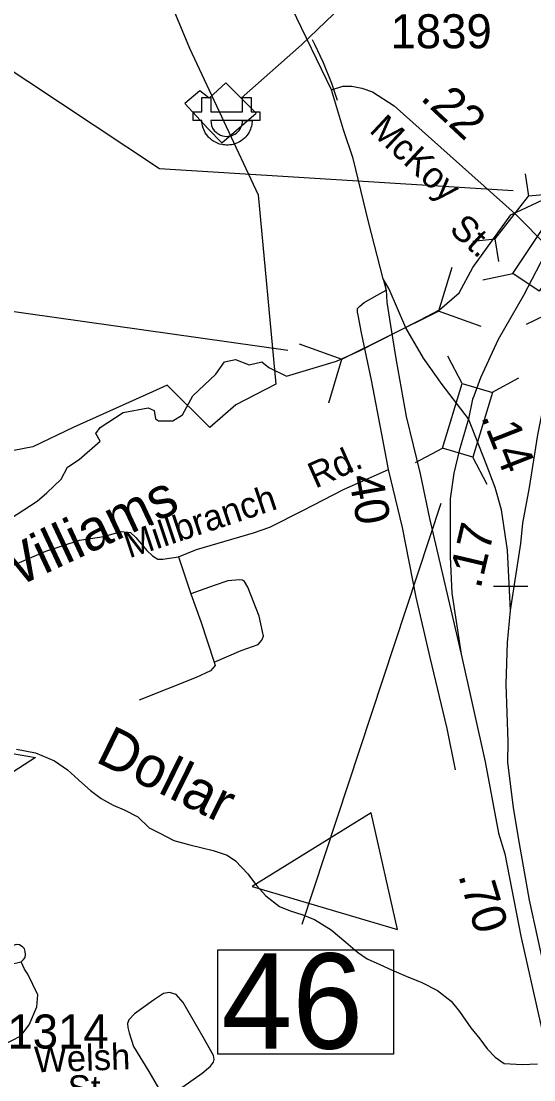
# Model space of a CAD drawing. Extents: x 2093524 to 2270757, y 289120 to 570408.
# Drawn here: x 2195871 to 2197754, y 455825 to 459714 of the extents above; entities that cross this region are included whole.
import ezdxf

# ---------------------------------------------------------------- set-up
doc = ezdxf.new("R2010")
doc.units = 0
for name, color, linetype in [('Default', 7, 'Continuous'), ('Exist Boundary Political City Limit New', 7, 'Continuous'), ('Exist Boundary Political City Limit New Hole', 7, 'Continuous'), ('Exist Hydrographic Creek Single Shore', 7, 'Continuous'), ('Exist Hydrographic Creek Single Shore Label', 7, 'Continuous'), ('Exist Road Non-System Type 51', 7, 'Continuous'), ('Exist Road Non-System Type 51 Label', 7, 'Continuous'), ('Exist Road Primary US Divided Attributed', 7, 'Continuous'), ('Exist Road Primary US Mileage Hundredths English Label', 7, 'Continuous'), ('Exist Road Primary US Structure Culvert CELL', 7, 'Continuous'), ('Exist Road Primary US Structure Culvert Number Label', 7, 'Continuous'), ('Exist Road Primary US Structure Ovrhead Sign CELL', 7, 'Continuous'), ('Exist Road Primary US Structure Standard Bridge CELL', 7, 'Continuous'), ('Exist Road Primary US Structure Standard Bridge Number Label', 7, 'Continuous'), ('Exist Road Primary US UnDivided 4 Lane Attributed', 7, 'Continuous'), ('Exist Road Secondary Mileage Hundredths English Label', 7, 'Continuous'), ('Exist Road Secondary Structure Culvert CELL', 7, 'Continuous'), ('Exist Road Secondary Structure Culvert Number Label', 7, 'Continuous'), ('Exist Road Secondary Type 51 Attributed', 7, 'Continuous'), ('Exist Road Secondary Type 51 Label', 7, 'Continuous'), ('Exist Road Secondary Type 51 Number Label', 7, 'Continuous'), ('Exist Utilities Electrical Power Substation CELL', 7, 'Continuous'), ('Exist Utilities Telephone Line', 7, 'Continuous'), ('Map Preparation Boundary City Limit Buffer Line', 7, 'Continuous')]:
    doc.layers.add(name, color=color, linetype=linetype)

msp = doc.modelspace()

# ---------------------------------------------------------------- linework, layer by layer
at = {"layer": 'Default'}
msp.add_lwpolyline([(2196940.3, 459646.1), (2196948.2, 459629.1), (2196980.6, 459561.5), (2197010.9, 459485.8), (2197031.3, 459423.7)], dxfattribs=at)
msp.add_lwpolyline([(2196940.3, 459646.1), (2196948.2, 459629.1), (2196980.6, 459561.5), (2197010.9, 459485.8), (2197031.3, 459423.7)], dxfattribs=at)
at = {"layer": 'Exist Boundary Political City Limit New'}
for points in [[(2195865, 460211.8), (2196013.8, 460227.5), (2196148.2, 460242.6), (2196213, 460249.9), (2196239.2, 460252.9), (2196381, 459877.9), (2196489.8, 459614.8), (2196742, 459076.6), (2196806.5, 458380.2), (2196659, 458304.8), (2196564.2, 458221.3), (2196407.2, 458377.4), (2196353.2, 458352.5), (2196061.8, 458221.3), (2195914.5, 458150.9), (2195557.5, 458081.9)], [(2195811.5, 457028.9), (2195923.5, 457009.8), (2195513.8, 456744.7)]]:
    msp.add_lwpolyline(points, dxfattribs=at)
at = {"layer": 'Exist Boundary Political City Limit New Hole'}
msp.add_lwpolyline([(2196719.2, 456535.5), (2197252.8, 456377.2), (2197156.2, 456805.6), (2196719.2, 456535.5)], dxfattribs=at)
at = {"layer": 'Exist Hydrographic Creek Single Shore'}
for points in [[(2195712.3, 457809.7), (2195930.3, 457950.3), (2195965.1, 457981), (2196017.9, 458031.1), (2196041.6, 458075.6), (2196084.7, 458103.4), (2196161.3, 458171.6), (2196146, 458199.4), (2196161.3, 458221.7), (2196246.2, 458276), (2196338, 458294.1), (2196360.3, 458284.3), (2196364.4, 458253.7), (2196375.6, 458245.4), (2196428.5, 458245.4), (2196463.2, 458267.6), (2196502.2, 458337.2), (2196585.7, 458417.9), (2196617.7, 458462.5), (2196658.1, 458470.8), (2196708.2, 458451.3), (2196755.5, 458462.5), (2196780.5, 458441.6), (2196845.9, 458409.6), (2197029.7, 458464.8), (2197113.8, 458503.4), (2197255.8, 458575.1), (2197335.8, 458615.2), (2197407.5, 458653.8), (2197479.2, 458715.9), (2197529.4, 458808.8), (2197669.8, 459002.2), (2197787, 459058)], [(2195854.8, 457040.2), (2195923.7, 457025.9), (2195993.4, 456997.5), (2196041.2, 456964), (2196094.1, 456916.6), (2196125.4, 456888.2), (2196165.2, 456858.2), (2196208.7, 456834.5), (2196249.7, 456816.6), (2196299.3, 456791.1), (2196341.6, 456751.3), (2196380.5, 456731.3), (2196432.2, 456703.9), (2196491.3, 456689), (2196536, 456677.4), (2196576.6, 456667.5), (2196627.8, 456650.2), (2196658.8, 456629.8), (2196703.5, 456582), (2196735.7, 456539.6), (2196769.9, 456501.3), (2196820.2, 456461.8), (2196859.3, 456445.9), (2196902, 456432.1), (2196948.9, 456414.6), (2197009.2, 456375.7), (2197063.8, 456330.4), (2197106, 456294.5), (2197141.3, 456270.3), (2197188.4, 456248.8), (2197231.7, 456229), (2197285, 456205.8), (2197342.4, 456182.8), (2197400.3, 456153.8), (2197450.5, 456114.3), (2197480.4, 456075.8), (2197522.1, 456015.8), (2197556.1, 455975.5), (2197582.3, 455938.7), (2197611.7, 455908.2), (2197645.3, 455885.9), (2197711.5, 455881.5), (2197767.5, 455884.5)]]:
    msp.add_lwpolyline(points, dxfattribs=at)
at = {"layer": 'Exist Road Non-System Type 51'}
for p, q in [((2197178.4, 458706.9), (2197212.2, 458725.4)), ((2196449.4, 457746.4), (2196494.2, 457610.7))]:
    msp.add_line(p, q, dxfattribs=at)
for points in [[(2197220.7, 458067.5), (2197195.8, 458197.3), (2197158.4, 458395.1), (2197121.5, 458568.7), (2197109, 458634.6), (2197106.9, 458644.5), (2197106.6, 458658.6), (2197114.6, 458666.6), (2197130.6, 458680.7), (2197178.4, 458706.9)], [(2196449.4, 457746.4), (2196515.2, 457773), (2196644.9, 457811.7), (2196724.7, 457834.4), (2196784.5, 457854.9), (2196908.1, 457917.7), (2196940.8, 457934.6), (2197057.2, 457994.7), (2197220.7, 458067.5)], [(2197466.3, 456963.8), (2197435.2, 457115.6), (2197373.5, 457377), (2197321.9, 457598.4), (2197272.2, 457854), (2197220.7, 458067.5)], [(2195813.8, 457704), (2195961.4, 457767), (2196085.2, 457807.8), (2196175, 457820.5), (2196238.7, 457838.9), (2196272.7, 457835.2), (2196293, 457817.5), (2196333.1, 457769.8), (2196353.3, 457749.7), (2196373.4, 457737.8), (2196391.5, 457738.1), (2196449.4, 457746.4)], [(2196580.1, 457359.4), (2196679.6, 457402.3), (2196741.4, 457424.7), (2196755.2, 457440.8), (2196761.1, 457454.8), (2196757.2, 457472.6), (2196744.8, 457528.6), (2196704, 457634.4), (2196691.9, 457656.3), (2196683.8, 457660.1), (2196673.7, 457661.9), (2196630, 457657.9), (2196580.1, 457641.5), (2196494.2, 457610.7)], [(2196494.2, 457610.7), (2196530.9, 457509), (2196580.1, 457359.4)], [(2196580.1, 457359.4), (2196584.1, 457347.5), (2196566.3, 457327.5), (2196514.3, 457303), (2196305, 457219.6)], [(2195871.9, 456259), (2195879.9, 456267), (2195885.6, 456275.1), (2195887.8, 456285.2), (2195885.7, 456297.1), (2195883.6, 456307), (2195877.5, 456313), (2195865.6, 456321.1), (2195853.5, 456323), (2195843.5, 456318.9), (2195837.6, 456316.7), (2195829.6, 456312.6), (2195823.6, 456304.6), (2195817.8, 456294.5), (2195819.6, 456288.6), (2195821.8, 456280.7), (2195825.9, 456270.7), (2195833.8, 456258.8), (2195843.9, 456253), (2195856, 456255), (2195865.9, 456257.1), (2195871.9, 456259)], [(2195610.8, 455867.3), (2195629, 455841.4), (2195804.1, 455952.7), (2195869.7, 455987.1), (2195901.3, 456027.5), (2195928.9, 456093.5), (2195932.7, 456137.4), (2195896.2, 456213.2), (2195883.5, 456232.4), (2195871.9, 456259)], [(2196397.1, 455756.8), (2196464.9, 455799.4), (2196536.4, 455849.8), (2196566.2, 455876.1), (2196578.2, 455889.9), (2196580.1, 455900.1), (2196578.1, 455914.2), (2196539.4, 455981.9), (2196466.5, 456109.3), (2196440.5, 456139), (2196416.4, 456146.7), (2196394.4, 456142.6), (2196356.8, 456118.4), (2196286.9, 456068), (2196267.1, 456045.7), (2196261.3, 456031.8), (2196263.3, 456017.9), (2196267.5, 455997.8), (2196283.9, 455948), (2196340.4, 455856.3), (2196397.1, 455756.8)]]:
    msp.add_lwpolyline(points, dxfattribs=at)
at = {"layer": 'Exist Road Primary US Divided Attributed'}
for points in [[(2197807.5, 458882.1), (2197716, 458706.7), (2197623.2, 458544.3), (2197558.4, 458403.9), (2197533, 458336.5), (2197529, 458325.7), (2197513.4, 458253.6)], [(2197513.4, 458253.6), (2197417.1, 458379.1), (2197348.2, 458476.6), (2197283.5, 458588.1), (2197223.2, 458729.9), (2197200.5, 458767.6)], [(2197200.5, 458767.6), (2197212.2, 458725.4), (2197214.6, 458681.4), (2197227, 458595.5), (2197248.1, 458467.8), (2197285.3, 458262.1), (2197336, 458051.5), (2197371.2, 457887.6), (2197487.3, 457389.3)], [(2197668.5, 457549.2), (2197705.6, 457795.2), (2197713.1, 457870), (2197738.5, 458001.5), (2197768.4, 458194.4), (2197802.8, 458364.8), (2197861.4, 458545.7), (2197904.2, 458704), (2197926.8, 458769.7)], [(2197513.4, 458253.6), (2197479.9, 458136.1), (2197460.4, 458053.9), (2197447, 457959.7), (2197447, 457746.6), (2197452.3, 457612.5), (2197487.3, 457389.3)], [(2197668.5, 457549.2), (2197657.8, 457771.3), (2197635.3, 457919.3), (2197611.4, 458001.5), (2197578.5, 458088.2), (2197513.4, 458253.6)], [(2198131.8, 454720.5), (2198105.1, 454835.9), (2197909.4, 455668.2), (2197830.2, 456066.9), (2197737.9, 456485), (2197698.1, 456714.3), (2197679.5, 456825.9), (2197658.6, 456991.4), (2197659.3, 457068.6), (2197652.6, 457279.2), (2197657.6, 457431.3), (2197668.5, 457549.2)], [(2197487.3, 457389.3), (2197575.7, 456993), (2197624, 456731.6), (2197647.3, 456655.9), (2197705.9, 456352.8), (2197865.2, 455645.7), (2198040.8, 454789.4), (2198076.2, 454649.2)]]:
    msp.add_lwpolyline(points, dxfattribs=at)
at = {"layer": 'Exist Road Primary US Structure Culvert CELL'}
for p, q in [((2197452.6, 458808.5), (2197404.1, 458649.1)), ((2197049.1, 458472), (2197404.1, 458649.1)), ((2197560.6, 458592.1), (2197404.1, 458649.1)), ((2196892.6, 458529), (2197049.1, 458472)), ((2197000.6, 458312.6), (2197049.1, 458472))]:
    msp.add_line(p, q, dxfattribs=at)
at = {"layer": 'Exist Road Primary US Structure Culvert Number Label'}
msp.add_line((2196850.4, 458504.4), (2195449.5, 458701.4), dxfattribs=at)
at = {"layer": 'Exist Road Primary US Structure Ovrhead Sign CELL'}
msp.add_line((2197605.4, 457639.2), (2197731.9, 457639.2), dxfattribs=at)
at = {"layer": 'Exist Road Primary US Structure Standard Bridge CELL'}
for p, q in [((2197566.4, 458763.9), (2197677.3, 458786.5)), ((2197827.7, 458648.9), (2197726, 458599.2)), ((2197491.2, 458383.1), (2197437.8, 458482.9)), ((2197599.5, 458350.2), (2197699.3, 458403.6)), ((2197318.9, 458092.6), (2197418.7, 458146)), ((2197582.9, 458012.6), (2197529.6, 458112.4))]:
    msp.add_line(p, q, dxfattribs=at)
for points in [[(2197677.3, 458786.5), (2197814.1, 458993.3), (2197910.7, 458929.4), (2197773.9, 458722.7)], [(2197418.7, 458146), (2197490.6, 458383.2), (2197601.5, 458349.6), (2197529.6, 458112.4)]]:
    msp.add_lwpolyline(points, close=True, dxfattribs=at)
at = {"layer": 'Exist Road Primary US Structure Standard Bridge Number Label'}
msp.add_line((2197412.2, 457942.6), (2196901.5, 456395.8), dxfattribs=at)
msp.add_lwpolyline([(2196594, 456302.4), (2197238.1, 456302.4), (2197238.1, 455920.1), (2196594, 455920.1)], close=True, dxfattribs=at)
at = {"layer": 'Exist Road Primary US UnDivided 4 Lane Attributed'}
for points in [[(2197010.5, 459461.5), (2196901.3, 459689.8), (2196848.9, 459797.1), (2196798.8, 459901.8), (2196738.8, 460022.4), (2196537.6, 460474.6), (2196479.4, 460595.6), (2196370.6, 460821.2)], [(2197200.5, 458767.6), (2197146.9, 458976.5), (2197090.4, 459209.5), (2197054.5, 459314.2), (2197026.1, 459412.9), (2197010.5, 459461.5)]]:
    msp.add_lwpolyline(points, dxfattribs=at)
at = {"layer": 'Exist Road Secondary Structure Culvert CELL'}
for p, q in [((2197721.8, 459152.9), (2197734.3, 459070.6)), ((2197817.2, 459078.7), (2197734.3, 459070.6)), ((2197612.5, 458914), (2197734.3, 459070.6)), ((2197529.6, 458905.9), (2197612.5, 458914)), ((2197625.1, 458831.7), (2197612.5, 458914))]:
    msp.add_line(p, q, dxfattribs=at)
at = {"layer": 'Exist Road Secondary Structure Culvert Number Label'}
msp.add_lwpolyline([(2197678.5, 459090.9), (2196379.8, 459171.1), (2195774.2, 459572.4)], dxfattribs=at)
at = {"layer": 'Exist Road Secondary Type 51 Attributed'}
msp.add_lwpolyline([(2197010.5, 459461.5), (2197053, 459474.9), (2197085.9, 459474.9), (2197122.3, 459467.4), (2197161.4, 459454), (2197240.6, 459403.2), (2197412.1, 459249.6), (2197685.6, 459006.3), (2197807.5, 458882.1)], dxfattribs=at)
at = {"layer": 'Exist Utilities Electrical Power Substation CELL'}
msp.add_lwpolyline([(2196502.9, 459381.1), (2196535, 459381.1), (2196535, 459433.9), (2196567.5, 459433.9), (2196567.5, 459381.1), (2196683.7, 459381.1), (2196683.7, 459433.9), (2196716.2, 459433.9), (2196716.2, 459381.1), (2196748.2, 459381.1), (2196748.2, 459349.2), (2196716.2, 459349.2), (2196683.7, 459349.2), (2196567.5, 459349.2), (2196568.5, 459339.1), (2196570.5, 459330.3), (2196574.5, 459321.1), (2196580.6, 459312.3), (2196588.3, 459304.4), (2196592.5, 459301.1), (2196597.5, 459298.3), (2196603.8, 459295), (2196610.6, 459292.8), (2196618.4, 459291.2), (2196624.4, 459290.8), (2196631.3, 459291), (2196639.1, 459292.2), (2196646, 459294.2), (2196650.9, 459296.2), (2196656.3, 459299.1), (2196661.9, 459303), (2196667.1, 459307.6), (2196671.5, 459312.5), (2196675, 459317.2), (2196677.1, 459321.1), (2196679.5, 459325.6), (2196681.7, 459331.4), (2196682.5, 459335.1), (2196683.8, 459341.2), (2196684.2, 459345.8), (2196684.4, 459349.2), (2196719.9, 459349.2), (2196719.4, 459343.6), (2196718.7, 459339.2), (2196717.9, 459333.8), (2196716.6, 459328.3), (2196714.9, 459322.1), (2196713.2, 459317), (2196711, 459311.7), (2196708, 459306), (2196704.3, 459300.1), (2196700.2, 459294.2), (2196695.9, 459289.2), (2196691.5, 459284.7), (2196685.6, 459279.4), (2196679.4, 459274.7), (2196672.5, 459270.6), (2196665.3, 459266.9), (2196659.8, 459264.5), (2196654.7, 459262.9), (2196649.5, 459261.5), (2196643.3, 459260.1), (2196637.1, 459259.4), (2196631.5, 459258.8), (2196624.3, 459258.7), (2196619.4, 459259.1), (2196613.7, 459259.7), (2196607.8, 459260.9), (2196600, 459262.7), (2196591.7, 459265.8), (2196584.4, 459269.1), (2196578.6, 459272.5), (2196571.7, 459277), (2196566.5, 459281.4), (2196563.4, 459284), (2196559.4, 459288), (2196556.2, 459291.7), (2196551.7, 459297.1), (2196547.3, 459304.1), (2196544.1, 459310.2), (2196541.6, 459315.7), (2196539.7, 459320.9), (2196537.1, 459329.4), (2196535.7, 459336.5), (2196535, 459342.7), (2196534.5, 459349.2), (2196502.9, 459349.2)], close=True, dxfattribs=at)
at = {"layer": 'Exist Utilities Telephone Line'}
for points in [[(2200234.6, 462816.5), (2200159.3, 462742.2), (2199964.7, 462554.9), (2199678.5, 462285.1), (2199601, 462216.4), (2199408.5, 462035.3), (2199156.3, 461793.3), (2198951.6, 461596), (2198719.3, 461378.6), (2198449.1, 461121), (2198036.1, 460722.2), (2197672.6, 460373.9), (2197311.3, 460021.6), (2196900.3, 459626.7), (2196679.5, 459431.4)], [(2196679.5, 459431.4), (2196623.3, 459487), (2196561.8, 459430.5), (2196527.6, 459458.4), (2196471.9, 459411.9), (2196558.5, 459318.7)], [(2196558.5, 459318.7), (2196608.7, 459266.8), (2196733.9, 459375.9), (2196679.5, 459431.4)]]:
    msp.add_lwpolyline(points, dxfattribs=at)
at = {"layer": 'Map Preparation Boundary City Limit Buffer Line'}
for points in [[(2195865, 460211.8), (2196013.8, 460227.5), (2196148.2, 460242.6), (2196213, 460249.9), (2196239.2, 460252.9), (2196381, 459877.9), (2196489.8, 459614.8), (2196742, 459076.6), (2196806.5, 458380.2), (2196659, 458304.8), (2196564.2, 458221.3), (2196407.2, 458377.4), (2196353.2, 458352.5), (2196061.8, 458221.3), (2195914.5, 458150.9), (2195557.5, 458081.9)], [(2195811.5, 457028.9), (2195923.5, 457009.8), (2195513.8, 456744.7)], [(2196719.2, 456535.5), (2197252.8, 456377.2), (2197156.2, 456805.6), (2196719.2, 456535.5)]]:
    msp.add_lwpolyline(points, dxfattribs=at)

# ---------------------------------------------------------------- texts
at = {"layer": 'Exist Hydrographic Creek Single Shore Label'}
for s, rotation, p in [('Williams', 25.1076, (2195784.4, 457600.7)), ('Dollar', 333.707, (2196139.6, 456995.6))]:
    msp.add_text(s, height=150, rotation=rotation, dxfattribs=at).set_placement(p)
at = {"layer": 'Exist Road Non-System Type 51 Label'}
for s, rotation, p in [('Rd.', 24.0105, (2196951.8, 457996.3)), ('Millbranch', 18.4235, (2196268, 457740.6)), ('Welsh', 1.9529, (2195920.7, 455852.4)), ('St.', 359.6078, (2196041.8, 455747.6))]:
    msp.add_text(s, height=95, rotation=rotation, dxfattribs=at).set_placement(p)
at = {"layer": 'Exist Road Primary US Mileage Hundredths English Label'}
for s, rotation, p in [('.14', 291.5011, (2197559.1, 458261.3)), ('.40', 279.8744, (2197066, 458086)), ('.17', 76.7014, (2197557.8, 457625.6)), ('.70', 286.8887, (2197475.5, 456576.5))]:
    msp.add_text(s, height=125, rotation=rotation, dxfattribs=at).set_placement(p)
at = {"layer": 'Exist Road Primary US Structure Standard Bridge Number Label'}
msp.add_text('46', height=350, dxfattribs=at).set_placement((2196606.5, 455939.9))
at = {"layer": 'Exist Road Secondary Mileage Hundredths English Label'}
msp.add_text('.22', height=125, rotation=316.9649, dxfattribs=at).set_placement((2197333.6, 459428.6))
at = {"layer": 'Exist Road Secondary Type 51 Label'}
for s, rotation, p in [('McKoy', 316.9649, (2197146.2, 459309.3)), ('St.', 317.6521, (2197439.4, 458943.7))]:
    msp.add_text(s, height=95, rotation=rotation, dxfattribs=at).set_placement(p)
at = {"layer": 'Exist Road Secondary Type 51 Number Label'}
for s, p in [('1839', (2197227.5, 459614.3)), ('1314', (2195820.9, 455940.4))]:
    msp.add_text(s, height=125, dxfattribs=at).set_placement(p)

doc.saveas('drawing.dxf')
